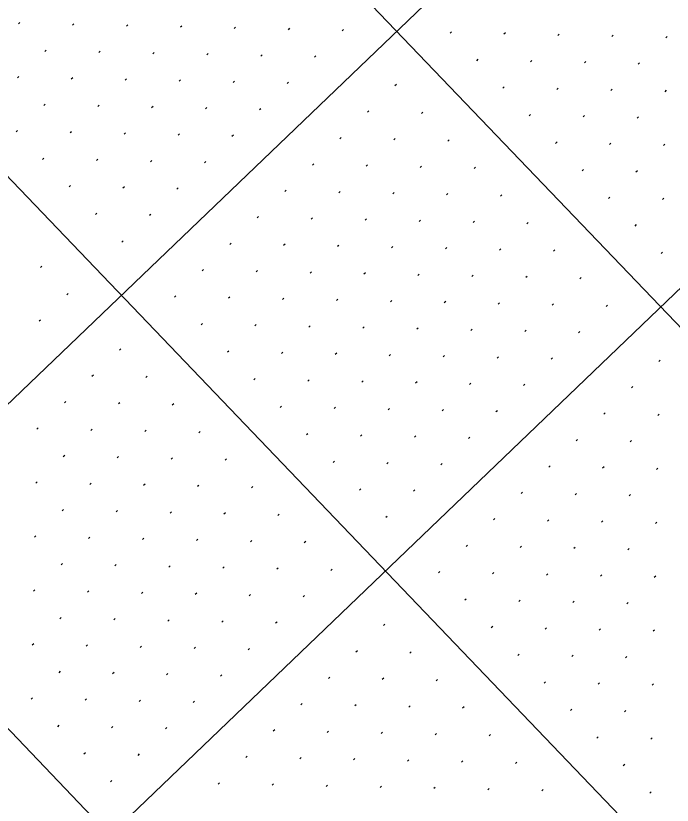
# Model space of a CAD drawing. Extents: x 2148987 to 2151117, y 142806 to 144993.
# Drawn here: x 2149643.5 to 2149729.5, y 144038 to 144141.4 of the extents above; entities that cross this region are included whole.
import ezdxf

# ---------------------------------------------------------------- set-up
doc = ezdxf.new("R2010")
doc.units = 0
doc.layers.add('PR_PIER_PH3', color=7, linetype='Continuous')
doc.layers.add('SHT_Profile_Grid_Minor', color=7, linetype='Continuous')

msp = doc.modelspace()

# ---------------------------------------------------------------- linework, layer by layer
at = {"layer": 'PR_PIER_PH3'}
for p, q in [((2150261.97, 144684.26), (2149124.83, 143594.52)), ((2150296.56, 144648.16), (2149159.43, 143558.42)), ((2149658.8, 144175.49), (2149952.92, 143868.59)), ((2149622.71, 144140.89), (2149916.82, 143833.99)), ((2149622.71, 144140.89), (2149916.82, 143833.99)), ((2149586.61, 144106.3), (2149932.56, 143745.3))]:
    msp.add_line(p, q, dxfattribs=at)
at = {"layer": 'SHT_Profile_Grid_Minor'}
for p, q in [((2149644, 144140.53), (2149643.82, 144140.36)), ((2149651.07, 144140.38), (2149650.89, 144140.21)), ((2149658.14, 144140.23), (2149657.96, 144140.06)), ((2149665.21, 144140.08), (2149665.03, 144139.91)), ((2149672.28, 144139.93), (2149672.1, 144139.76)), ((2149679.35, 144139.78), (2149679.17, 144139.6)), ((2149686.42, 144139.63), (2149686.24, 144139.45)), ((2149700.56, 144139.33), (2149700.38, 144139.15)), ((2149707.63, 144139.18), (2149707.45, 144139)), ((2149714.7, 144139.03), (2149714.52, 144138.85)), ((2149721.77, 144138.88), (2149721.59, 144138.7)), ((2149728.84, 144138.72), (2149728.66, 144138.55)), ((2149647.46, 144136.92), (2149647.28, 144136.75)), ((2149654.53, 144136.77), (2149654.35, 144136.6)), ((2149661.6, 144136.62), (2149661.42, 144136.45)), ((2149668.67, 144136.47), (2149668.49, 144136.3)), ((2149675.74, 144136.32), (2149675.56, 144136.15)), ((2149682.81, 144136.17), (2149682.63, 144136)), ((2149704.02, 144135.72), (2149703.84, 144135.54)), ((2149711.09, 144135.57), (2149710.91, 144135.39)), ((2149718.16, 144135.42), (2149717.98, 144135.24)), ((2149725.23, 144135.27), (2149725.05, 144135.09)), ((2149643.85, 144133.46), (2149643.67, 144133.29)), ((2149650.92, 144133.31), (2149650.74, 144133.14)), ((2149657.99, 144133.16), (2149657.81, 144132.99)), ((2149665.06, 144133.01), (2149664.88, 144132.84)), ((2149672.13, 144132.86), (2149671.95, 144132.69)), ((2149679.2, 144132.71), (2149679.02, 144132.54)), ((2149693.34, 144132.41), (2149693.16, 144132.23)), ((2149707.48, 144132.11), (2149707.3, 144131.93)), ((2149714.55, 144131.96), (2149714.37, 144131.78)), ((2149721.62, 144131.81), (2149721.44, 144131.63)), ((2149728.69, 144131.66), (2149728.51, 144131.48)), ((2149647.31, 144129.85), (2149647.13, 144129.68)), ((2149654.38, 144129.7), (2149654.2, 144129.53)), ((2149661.45, 144129.55), (2149661.27, 144129.38)), ((2149668.52, 144129.4), (2149668.34, 144129.23)), ((2149675.59, 144129.25), (2149675.41, 144129.08)), ((2149689.73, 144128.95), (2149689.55, 144128.78)), ((2149696.8, 144128.8), (2149696.62, 144128.62)), ((2149710.94, 144128.5), (2149710.76, 144128.32)), ((2149718.01, 144128.35), (2149717.83, 144128.17)), ((2149725.08, 144128.2), (2149724.9, 144128.02)), ((2149643.7, 144126.39), (2149643.52, 144126.22)), ((2149650.77, 144126.24), (2149650.59, 144126.07)), ((2149657.84, 144126.09), (2149657.66, 144125.92)), ((2149664.91, 144125.94), (2149664.73, 144125.77)), ((2149671.98, 144125.79), (2149671.8, 144125.62)), ((2149686.12, 144125.49), (2149685.94, 144125.32)), ((2149693.19, 144125.34), (2149693.01, 144125.17)), ((2149700.26, 144125.19), (2149700.08, 144125.01)), ((2149714.4, 144124.89), (2149714.22, 144124.71)), ((2149721.47, 144124.74), (2149721.29, 144124.56)), ((2149728.54, 144124.59), (2149728.36, 144124.41)), ((2149647.16, 144122.78), (2149646.98, 144122.61)), ((2149654.23, 144122.63), (2149654.05, 144122.46)), ((2149661.3, 144122.48), (2149661.12, 144122.31)), ((2149668.37, 144122.33), (2149668.19, 144122.16)), ((2149682.51, 144122.03), (2149682.33, 144121.86)), ((2149689.58, 144121.88), (2149689.4, 144121.71)), ((2149696.65, 144121.73), (2149696.47, 144121.56)), ((2149703.72, 144121.58), (2149703.54, 144121.4)), ((2149717.86, 144121.28), (2149717.68, 144121.1)), ((2149724.93, 144121.13), (2149724.75, 144120.95)), ((2149650.62, 144119.17), (2149650.44, 144119)), ((2149657.69, 144119.02), (2149657.51, 144118.85)), ((2149664.76, 144118.87), (2149664.58, 144118.7)), ((2149678.9, 144118.57), (2149678.72, 144118.4)), ((2149685.97, 144118.42), (2149685.79, 144118.25)), ((2149693.04, 144118.27), (2149692.86, 144118.1)), ((2149700.11, 144118.12), (2149699.93, 144117.95)), ((2149707.18, 144117.97), (2149707, 144117.79)), ((2149721.32, 144117.67), (2149721.14, 144117.49)), ((2149728.39, 144117.52), (2149728.21, 144117.34)), ((2149654.08, 144115.56), (2149653.9, 144115.39)), ((2149661.15, 144115.41), (2149660.97, 144115.24)), ((2149675.29, 144115.11), (2149675.11, 144114.94)), ((2149682.36, 144114.96), (2149682.18, 144114.79)), ((2149689.43, 144114.81), (2149689.25, 144114.64)), ((2149696.5, 144114.66), (2149696.32, 144114.49)), ((2149703.57, 144114.51), (2149703.39, 144114.34)), ((2149710.64, 144114.36), (2149710.46, 144114.18)), ((2149724.78, 144114.06), (2149724.6, 144113.88)), ((2149657.54, 144111.95), (2149657.36, 144111.78)), ((2149671.68, 144111.65), (2149671.5, 144111.48)), ((2149678.75, 144111.5), (2149678.57, 144111.33)), ((2149685.82, 144111.35), (2149685.64, 144111.18)), ((2149692.89, 144111.2), (2149692.71, 144111.03)), ((2149699.96, 144111.05), (2149699.78, 144110.88)), ((2149707.03, 144110.9), (2149706.85, 144110.73)), ((2149714.1, 144110.75), (2149713.92, 144110.57)), ((2149728.24, 144110.45), (2149728.05, 144110.27)), ((2149646.86, 144108.64), (2149646.68, 144108.47)), ((2149668.07, 144108.19), (2149667.89, 144108.02)), ((2149675.14, 144108.04), (2149674.96, 144107.87)), ((2149682.21, 144107.89), (2149682.03, 144107.72)), ((2149689.28, 144107.74), (2149689.1, 144107.57)), ((2149696.35, 144107.59), (2149696.17, 144107.42)), ((2149703.42, 144107.44), (2149703.24, 144107.27)), ((2149710.49, 144107.29), (2149710.31, 144107.12)), ((2149717.56, 144107.14), (2149717.38, 144106.96)), ((2149650.32, 144105.03), (2149650.14, 144104.86)), ((2149664.46, 144104.73), (2149664.28, 144104.56)), ((2149671.53, 144104.58), (2149671.35, 144104.41)), ((2149678.6, 144104.43), (2149678.42, 144104.26)), ((2149685.67, 144104.28), (2149685.49, 144104.11)), ((2149692.74, 144104.13), (2149692.56, 144103.96)), ((2149699.81, 144103.98), (2149699.63, 144103.81)), ((2149706.88, 144103.83), (2149706.7, 144103.66)), ((2149713.95, 144103.68), (2149713.77, 144103.51)), ((2149721.02, 144103.53), (2149720.84, 144103.36)), ((2149646.71, 144101.57), (2149646.53, 144101.4)), ((2149667.92, 144101.12), (2149667.74, 144100.95)), ((2149674.99, 144100.97), (2149674.81, 144100.8)), ((2149682.06, 144100.82), (2149681.88, 144100.65)), ((2149689.13, 144100.67), (2149688.95, 144100.5)), ((2149696.2, 144100.52), (2149696.02, 144100.35)), ((2149703.27, 144100.37), (2149703.09, 144100.2)), ((2149710.34, 144100.22), (2149710.16, 144100.05)), ((2149717.41, 144100.07), (2149717.23, 144099.9)), ((2149657.24, 144097.81), (2149657.06, 144097.64)), ((2149671.38, 144097.51), (2149671.2, 144097.34)), ((2149678.45, 144097.36), (2149678.27, 144097.19)), ((2149685.52, 144097.21), (2149685.34, 144097.04)), ((2149692.59, 144097.06), (2149692.41, 144096.89)), ((2149699.66, 144096.91), (2149699.48, 144096.74)), ((2149706.73, 144096.76), (2149706.55, 144096.59)), ((2149713.8, 144096.61), (2149713.62, 144096.44)), ((2149727.93, 144096.31), (2149727.75, 144096.14)), ((2149653.63, 144094.35), (2149653.45, 144094.18)), ((2149660.7, 144094.2), (2149660.52, 144094.03)), ((2149674.84, 144093.9), (2149674.66, 144093.73)), ((2149681.91, 144093.75), (2149681.73, 144093.58)), ((2149688.98, 144093.6), (2149688.8, 144093.43)), ((2149696.05, 144093.45), (2149695.87, 144093.28)), ((2149703.12, 144093.3), (2149702.94, 144093.13)), ((2149710.19, 144093.15), (2149710.01, 144092.98)), ((2149724.32, 144092.85), (2149724.14, 144092.68)), ((2149650.02, 144090.89), (2149649.84, 144090.72)), ((2149657.09, 144090.74), (2149656.91, 144090.57)), ((2149664.16, 144090.59), (2149663.98, 144090.42)), ((2149678.3, 144090.29), (2149678.12, 144090.12)), ((2149685.37, 144090.14), (2149685.19, 144089.97)), ((2149692.44, 144089.99), (2149692.26, 144089.82)), ((2149699.51, 144089.84), (2149699.33, 144089.67)), ((2149706.58, 144089.69), (2149706.4, 144089.52)), ((2149720.71, 144089.39), (2149720.53, 144089.22)), ((2149727.78, 144089.24), (2149727.6, 144089.07)), ((2149646.41, 144087.43), (2149646.23, 144087.26)), ((2149653.48, 144087.28), (2149653.3, 144087.11)), ((2149660.55, 144087.13), (2149660.37, 144086.96)), ((2149667.62, 144086.98), (2149667.44, 144086.81)), ((2149681.76, 144086.68), (2149681.58, 144086.51)), ((2149688.83, 144086.53), (2149688.65, 144086.36)), ((2149695.9, 144086.38), (2149695.72, 144086.21)), ((2149702.97, 144086.23), (2149702.79, 144086.06)), ((2149717.1, 144085.93), (2149716.92, 144085.76)), ((2149724.17, 144085.78), (2149723.99, 144085.61)), ((2149649.87, 144083.82), (2149649.69, 144083.65)), ((2149656.94, 144083.67), (2149656.76, 144083.5)), ((2149664.01, 144083.52), (2149663.83, 144083.35)), ((2149671.08, 144083.37), (2149670.9, 144083.2)), ((2149685.22, 144083.07), (2149685.04, 144082.9)), ((2149692.29, 144082.92), (2149692.11, 144082.75)), ((2149699.36, 144082.77), (2149699.18, 144082.6)), ((2149713.49, 144082.47), (2149713.31, 144082.3)), ((2149720.56, 144082.32), (2149720.38, 144082.15)), ((2149727.63, 144082.17), (2149727.45, 144082)), ((2149646.26, 144080.36), (2149646.08, 144080.19)), ((2149653.33, 144080.21), (2149653.15, 144080.04)), ((2149660.4, 144080.06), (2149660.22, 144079.89)), ((2149667.47, 144079.91), (2149667.29, 144079.74)), ((2149674.54, 144079.76), (2149674.36, 144079.59)), ((2149688.68, 144079.46), (2149688.5, 144079.29)), ((2149695.75, 144079.31), (2149695.57, 144079.14)), ((2149709.88, 144079.01), (2149709.7, 144078.84)), ((2149716.95, 144078.86), (2149716.77, 144078.69)), ((2149724.02, 144078.71), (2149723.84, 144078.54)), ((2149649.72, 144076.75), (2149649.54, 144076.58)), ((2149656.79, 144076.6), (2149656.61, 144076.43)), ((2149663.86, 144076.45), (2149663.68, 144076.28)), ((2149670.93, 144076.3), (2149670.75, 144076.13)), ((2149678, 144076.15), (2149677.82, 144075.98)), ((2149692.14, 144075.85), (2149691.96, 144075.68)), ((2149706.27, 144075.55), (2149706.09, 144075.38)), ((2149713.34, 144075.4), (2149713.16, 144075.23)), ((2149720.41, 144075.25), (2149720.23, 144075.08)), ((2149727.48, 144075.1), (2149727.3, 144074.93)), ((2149646.11, 144073.29), (2149645.93, 144073.12)), ((2149653.18, 144073.14), (2149653, 144072.97)), ((2149660.25, 144072.99), (2149660.07, 144072.82)), ((2149667.32, 144072.84), (2149667.14, 144072.67)), ((2149674.39, 144072.69), (2149674.21, 144072.52)), ((2149681.46, 144072.54), (2149681.28, 144072.37)), ((2149702.66, 144072.09), (2149702.48, 144071.92)), ((2149709.73, 144071.94), (2149709.55, 144071.77)), ((2149716.8, 144071.79), (2149716.62, 144071.62)), ((2149723.87, 144071.64), (2149723.69, 144071.47)), ((2149649.57, 144069.69), (2149649.39, 144069.51)), ((2149656.64, 144069.53), (2149656.46, 144069.36)), ((2149663.71, 144069.38), (2149663.53, 144069.21)), ((2149670.78, 144069.23), (2149670.6, 144069.06)), ((2149677.85, 144069.08), (2149677.67, 144068.91)), ((2149684.92, 144068.93), (2149684.74, 144068.76)), ((2149699.06, 144068.63), (2149698.87, 144068.46)), ((2149706.12, 144068.48), (2149705.94, 144068.31)), ((2149713.19, 144068.33), (2149713.01, 144068.16)), ((2149720.26, 144068.18), (2149720.08, 144068.01)), ((2149727.33, 144068.03), (2149727.15, 144067.86)), ((2149645.96, 144066.23), (2149645.78, 144066.05)), ((2149653.03, 144066.08), (2149652.85, 144065.9)), ((2149660.1, 144065.92), (2149659.92, 144065.75)), ((2149667.17, 144065.77), (2149666.99, 144065.6)), ((2149674.24, 144065.62), (2149674.06, 144065.45)), ((2149681.31, 144065.47), (2149681.13, 144065.3)), ((2149702.51, 144065.02), (2149702.33, 144064.85)), ((2149709.58, 144064.87), (2149709.4, 144064.7)), ((2149716.65, 144064.72), (2149716.47, 144064.55)), ((2149723.72, 144064.57), (2149723.54, 144064.4)), ((2149649.42, 144062.62), (2149649.24, 144062.44)), ((2149656.49, 144062.47), (2149656.31, 144062.29)), ((2149663.56, 144062.31), (2149663.38, 144062.14)), ((2149670.63, 144062.16), (2149670.45, 144061.99)), ((2149677.7, 144062.01), (2149677.52, 144061.84)), ((2149691.84, 144061.71), (2149691.65, 144061.54)), ((2149705.97, 144061.41), (2149705.79, 144061.24)), ((2149713.04, 144061.26), (2149712.86, 144061.09)), ((2149720.11, 144061.11), (2149719.93, 144060.94)), ((2149727.18, 144060.96), (2149727, 144060.79)), ((2149645.81, 144059.16), (2149645.63, 144058.98)), ((2149652.88, 144059.01), (2149652.7, 144058.83)), ((2149659.95, 144058.86), (2149659.77, 144058.68)), ((2149667.02, 144058.7), (2149666.84, 144058.53)), ((2149674.09, 144058.55), (2149673.91, 144058.38)), ((2149688.23, 144058.25), (2149688.04, 144058.08)), ((2149695.29, 144058.1), (2149695.11, 144057.93)), ((2149709.43, 144057.8), (2149709.25, 144057.63)), ((2149716.5, 144057.65), (2149716.32, 144057.48)), ((2149723.57, 144057.5), (2149723.39, 144057.33)), ((2149649.27, 144055.55), (2149649.09, 144055.37)), ((2149656.34, 144055.4), (2149656.16, 144055.22)), ((2149663.41, 144055.25), (2149663.23, 144055.07)), ((2149670.48, 144055.09), (2149670.3, 144054.92)), ((2149684.62, 144054.79), (2149684.43, 144054.62)), ((2149691.68, 144054.64), (2149691.5, 144054.47)), ((2149698.75, 144054.49), (2149698.57, 144054.32)), ((2149712.89, 144054.19), (2149712.71, 144054.02)), ((2149719.96, 144054.04), (2149719.78, 144053.87)), ((2149727.03, 144053.89), (2149726.85, 144053.72)), ((2149645.66, 144052.09), (2149645.48, 144051.91)), ((2149652.73, 144051.94), (2149652.55, 144051.76)), ((2149659.8, 144051.79), (2149659.62, 144051.61)), ((2149666.87, 144051.64), (2149666.69, 144051.46)), ((2149681.01, 144051.33), (2149680.82, 144051.16)), ((2149688.07, 144051.18), (2149687.89, 144051.01)), ((2149695.14, 144051.03), (2149694.96, 144050.86)), ((2149702.21, 144050.88), (2149702.03, 144050.71)), ((2149716.35, 144050.58), (2149716.17, 144050.41)), ((2149723.42, 144050.43), (2149723.24, 144050.26)), ((2149649.12, 144048.48), (2149648.94, 144048.3)), ((2149656.19, 144048.33), (2149656.01, 144048.15)), ((2149663.26, 144048.18), (2149663.08, 144048)), ((2149677.4, 144047.87), (2149677.21, 144047.7)), ((2149684.46, 144047.72), (2149684.28, 144047.55)), ((2149691.53, 144047.57), (2149691.35, 144047.4)), ((2149698.6, 144047.42), (2149698.42, 144047.25)), ((2149705.67, 144047.27), (2149705.49, 144047.1)), ((2149719.81, 144046.97), (2149719.63, 144046.8)), ((2149726.88, 144046.82), (2149726.7, 144046.65)), ((2149652.58, 144044.87), (2149652.4, 144044.69)), ((2149659.65, 144044.72), (2149659.47, 144044.54)), ((2149673.79, 144044.42), (2149673.6, 144044.24)), ((2149680.85, 144044.26), (2149680.67, 144044.09)), ((2149687.92, 144044.11), (2149687.74, 144043.94)), ((2149694.99, 144043.96), (2149694.81, 144043.79)), ((2149702.06, 144043.81), (2149701.88, 144043.64)), ((2149709.13, 144043.66), (2149708.95, 144043.49)), ((2149723.27, 144043.36), (2149723.09, 144043.19)), ((2149656.04, 144041.26), (2149655.86, 144041.08)), ((2149670.18, 144040.96), (2149669.99, 144040.78)), ((2149677.24, 144040.81), (2149677.06, 144040.63)), ((2149684.31, 144040.65), (2149684.13, 144040.48)), ((2149691.38, 144040.5), (2149691.2, 144040.33)), ((2149698.45, 144040.35), (2149698.27, 144040.18)), ((2149705.52, 144040.2), (2149705.34, 144040.03)), ((2149712.59, 144040.05), (2149712.41, 144039.88)), ((2149726.73, 144039.75), (2149726.55, 144039.58))]:
    msp.add_line(p, q, dxfattribs=at)

doc.saveas('drawing.dxf')
